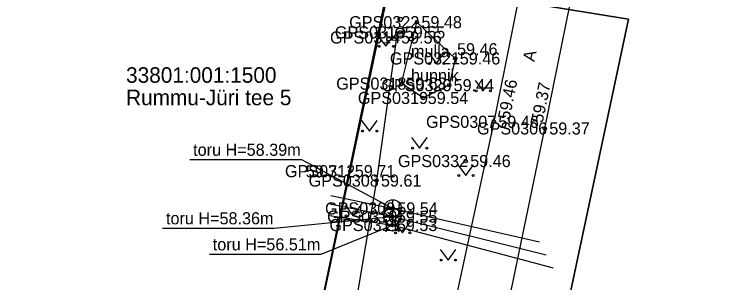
# Model space of a CAD drawing. Extents: x 551623 to 559850, y 6561220 to 6567135.
# Drawn here: x 556578.09 to 556620.14, y 6562721.8 to 6562737.32 of the extents above; entities that cross this region are included whole.
import ezdxf

# ---------------------------------------------------------------- set-up
doc = ezdxf.new("R2010")
doc.units = 0
for name, color, linetype in [('AED', 7, 'Continuous'), ('HALJASTUS', 7, 'Continuous'), ('KKAEV', 7, 'Continuous'), ('KORGUS-EH2000', 7, 'Continuous'), ('KTRASS', 7, 'Continuous'), ('MOOTKORG-EH2000', 7, 'Continuous'), ('MOOTMPUNKT', 7, 'Continuous'), ('MOOTNR', 7, 'Continuous'), ('MOOTPIIR', 7, 'Continuous'), ('PIIR', 7, 'Continuous'), ('PUU', 7, 'Continuous'), ('SKTRASS', 7, 'Continuous'), ('TEE', 7, 'Continuous'), ('VKAEV', 7, 'Continuous'), ('VTRASS', 7, 'Continuous')]:
    doc.layers.add(name, color=color, linetype=linetype)

msp = doc.modelspace()

# ---------------------------------------------------------------- linework, layer by layer
at = {"layer": 'AED'}
for points in [[(556595.351, 6562717.98), (556597.514, 6562728.248), (556599.844, 6562739.348), (556599.33, 6562739.442)], [(556600.192, 6562735.993), (556599.024, 6562727.701), (556597.557, 6562719.042)]]:
    msp.add_lwpolyline(points, dxfattribs=at)
at = {"layer": 'HALJASTUS'}
for p, q in [((556599.113, 6562736.085), (556599.576, 6562735.478)), ((556599.576, 6562735.478), (556600.022, 6562736.085)), ((556602.042, 6562735.093), (556602.505, 6562734.486)), ((556602.505, 6562734.486), (556602.951, 6562735.093)), ((556604.735, 6562733.502), (556605.198, 6562732.895)), ((556605.198, 6562732.895), (556605.644, 6562733.502)), ((556598.154, 6562731.177), (556598.617, 6562730.571)), ((556598.617, 6562730.571), (556599.063, 6562731.177)), ((556601.058, 6562730.191), (556601.521, 6562729.584)), ((556601.521, 6562729.584), (556601.967, 6562730.191)), ((556603.725, 6562728.605), (556604.189, 6562727.998)), ((556604.189, 6562727.998), (556604.634, 6562728.605)), ((556597.215, 6562726.266), (556597.679, 6562725.66)), ((556597.679, 6562725.66), (556598.124, 6562726.266)), ((556600.073, 6562725.289), (556600.537, 6562724.682)), ((556600.537, 6562724.682), (556600.982, 6562725.289)), ((556602.716, 6562723.708), (556603.18, 6562723.101)), ((556603.18, 6562723.101), (556603.625, 6562723.708))]:
    msp.add_line(p, q, dxfattribs=at)
msp.add_lwpolyline([(556600.48, 6562733.319), (556601.367, 6562736.877), (556603.585, 6562734.777), (556603.23, 6562733.227), (556601.731, 6562732.487), (556600.48, 6562733.319)], dxfattribs=at)
for centre in [(556599.175, 6562735.478), (556600.004, 6562735.478), (556602.104, 6562734.486), (556602.933, 6562734.486), (556604.797, 6562732.895), (556605.626, 6562732.895), (556598.216, 6562730.571), (556599.045, 6562730.571), (556601.12, 6562729.584), (556601.949, 6562729.584), (556603.788, 6562727.998), (556604.617, 6562727.998), (556597.278, 6562725.66), (556598.106, 6562725.66), (556600.136, 6562724.682), (556600.964, 6562724.682), (556602.779, 6562723.101), (556603.607, 6562723.101)]:
    msp.add_circle(centre, 0.055, dxfattribs=at)
at = {"layer": 'KKAEV'}
for p, q in [((556599.972, 6562725.591), (556599.972, 6562726.591)), ((556599.472, 6562726.091), (556600.472, 6562726.091)), ((556599.949, 6562725.116), (556599.949, 6562726.116)), ((556599.449, 6562725.616), (556600.449, 6562725.616))]:
    msp.add_line(p, q, dxfattribs=at)
for centre in [(556599.972, 6562726.091), (556599.949, 6562725.616)]:
    msp.add_circle(centre, 0.5, dxfattribs=at)
at = {"layer": 'KORGUS-EH2000'}
for centre in [(556603.585, 6562734.777), (556605.816, 6562731.106), (556608.762, 6562730.722), (556597.514, 6562728.248)]:
    msp.add_circle(centre, 0.1, dxfattribs=at)
at = {"layer": 'KTRASS'}
for points in [[(556596.334, 6562726.353), (556599.949, 6562725.616), (556608.85, 6562723.397)], [(556586.652, 6562724.948), (556593.119, 6562724.948), (556599.949, 6562725.616)]]:
    msp.add_lwpolyline(points, dxfattribs=at)
at = {"layer": 'MOOTMPUNKT'}
for centre in [(556601.367, 6562736.877), (556600.192, 6562735.993), (556600.401, 6562736.288), (556603.585, 6562734.777), (556600.48, 6562733.319), (556603.23, 6562733.227), (556601.731, 6562732.487), (556605.816, 6562731.106), (556608.762, 6562730.722), (556604.188, 6562728.834), (556597.514, 6562728.248), (556599.024, 6562727.701), (556599.972, 6562726.091), (556599.949, 6562725.616), (556599.946, 6562725.128)]:
    msp.add_circle(centre, 0.1, dxfattribs=at)
at = {"layer": 'MOOTPIIR'}
for points in [[(556618.715, 6562822.195), (556606.273, 6562747.18), (556599.844, 6562739.348), (556593.96, 6562711.51), (556588.43, 6562685.07), (556587.797, 6562685.099), (556586.503, 6562677.711), (556584.378, 6562665.61), (556582.242, 6562658.609), (556579.58, 6562644.209), (556576.324, 6562628.772), (556574.251, 6562619.959), (556568.733, 6562591.002), (556565.624, 6562580.56), (556564.07, 6562571.452), (556562.761, 6562565.324), (556562.362, 6562564.746), (556561.89, 6562558.297), (556552.726, 6562513.925), (556552.161, 6562514.02), (556543.863, 6562474.66)], [(556556.888, 6562482.698), (556561.272, 6562503.736), (556564.4, 6562519.072), (556568.187, 6562537.349), (556571.081, 6562553.531), (556572.069, 6562561.354), (556574.404, 6562572.858), (556576.101, 6562580.855), (556579.421, 6562594.083), (556583.237, 6562611.088), (556584.29, 6562616.041), (556587.083, 6562629.028), (556588.849, 6562637.213), (556592.933, 6562656.038), (556598.687, 6562681.695), (556602.285, 6562698.066), (556604.36, 6562708.434), (556605.991, 6562717.328), (556608.762, 6562730.722), (556610.742, 6562740.429), (556615.494, 6562765.342), (556618.725, 6562784.886)]]:
    msp.add_lwpolyline(points, dxfattribs=at)
at = {"layer": 'PIIR'}
msp.add_lwpolyline([(556710.03, 6562313.25), (556617.42, 6562320.13), (556533.07, 6562326.41), (556527.9, 6562326.79), (556528.51, 6562329.75), (556582.07, 6562589.19), (556598.38, 6562665.28), (556613.6, 6562737.05), (556599.77, 6562739.31), (556564.04, 6562745.3), (556527.58, 6562751.46), (556484.67, 6562758.65), (556443.66, 6562765.51), (556431.83, 6562767.5), (556389.83, 6562774.53)], dxfattribs=at)
for points in [[(556558.5, 6562718.73), (556564.04, 6562745.3), (556599.77, 6562739.31), (556593.96, 6562711.51), (556577.9, 6562714.75), (556577.8, 6562714.3), (556571.97, 6562715.53), (556572.04, 6562716.01)], [(556599.77, 6562739.31), (556613.6, 6562737.05), (556598.38, 6562665.28), (556582.07, 6562589.19), (556528.51, 6562329.75), (556527.9, 6562326.79), (556533.07, 6562326.41), (556532.21, 6562322.88), (556529.17, 6562310.34), (556520.17, 6562273.55), (556523.22, 6562261.92), (556489.06, 6562281.04), (556502.86, 6562283.59), (556510.45, 6562310.26), (556519.14, 6562350.21), (556529.77, 6562402.46), (556539.62, 6562450.85), (556543.81, 6562471.43), (556552.64, 6562513.89), (556561.6, 6562556.55), (556566.59, 6562580.45), (556577.04, 6562630.35), (556588.43, 6562685.07), (556593.96, 6562711.51)]]:
    msp.add_lwpolyline(points, close=True, dxfattribs=at)
at = {"layer": 'PUU'}
for centre, radius in [((556600.401, 6562737.038), 0.125), ((556600.401, 6562736.288), 0.25), ((556599.751, 6562735.913), 0.125), ((556601.051, 6562735.913), 0.125)]:
    msp.add_circle(centre, radius, dxfattribs=at)
at = {"layer": 'SKTRASS'}
for points in [[(556588.224, 6562728.917), (556594.691, 6562728.917), (556599.972, 6562726.091)], [(556596.388, 6562726.831), (556599.972, 6562726.091), (556608.455, 6562724.153)]]:
    msp.add_lwpolyline(points, dxfattribs=at)
at = {"layer": 'TEE'}
for points in [[(556610.742, 6562740.429), (556607.828, 6562741.135), (556605.816, 6562731.106), (556603.031, 6562718.195), (556600.721, 6562709.262), (556599.213, 6562708.52), (556597.805, 6562707.675), (556596.119, 6562706.718), (556593.239, 6562707.303), (556593.066, 6562707.147)], [(556556.888, 6562482.698), (556561.272, 6562503.736), (556564.4, 6562519.072), (556568.187, 6562537.349), (556571.081, 6562553.531), (556572.069, 6562561.354), (556574.404, 6562572.858), (556576.101, 6562580.855), (556579.421, 6562594.083), (556583.237, 6562611.088), (556584.29, 6562616.041), (556587.083, 6562629.028), (556588.849, 6562637.213), (556592.933, 6562656.038), (556598.687, 6562681.695), (556602.285, 6562698.066), (556604.36, 6562708.434), (556605.991, 6562717.328), (556608.762, 6562730.722), (556610.742, 6562740.429)]]:
    msp.add_lwpolyline(points, dxfattribs=at)
at = {"layer": 'VKAEV'}
for p, q in [((556599.699, 6562724.88), (556599.559, 6562724.74)), ((556599.596, 6562725.128), (556600.296, 6562725.128)), ((556600.194, 6562724.88), (556600.334, 6562724.74))]:
    msp.add_line(p, q, dxfattribs=at)
msp.add_circle((556599.946, 6562725.128), 0.35, dxfattribs=at)
at = {"layer": 'VTRASS'}
for points in [[(556596.319, 6562725.675), (556599.946, 6562725.128), (556609.24, 6562722.649)], [(556589.36, 6562723.439), (556595.827, 6562723.439), (556599.946, 6562725.128)]]:
    msp.add_lwpolyline(points, dxfattribs=at)

# ---------------------------------------------------------------- texts
at = {"layer": 'HALJASTUS'}
for s, p in [('mulla', (556601.025, 6562734.848)), ('hunnik', (556601.025, 6562733.448))]:
    msp.add_text(s, height=0.7, dxfattribs=at).set_placement(p)
at = {"layer": 'KORGUS-EH2000'}
for s, p in [(' 59.46', (556603.428, 6562734.961)), (' 59.71', (556594.678, 6562727.884))]:
    msp.add_text(s, height=0.7, dxfattribs=at).set_placement(p)
for s, rotation, p in [(' 59.46', 78.6611, (556606.674, 6562730.934)), (' 59.37', 78.4717, (556608.59, 6562730.757))]:
    msp.add_text(s, height=0.7, rotation=rotation, dxfattribs=at).set_placement(p)
at = {"layer": 'KTRASS'}
msp.add_text('toru H=58.36m', height=0.7, dxfattribs=at).set_placement((556586.853, 6562725.168))
at = {"layer": 'MOOTKORG-EH2000'}
for s, p in [(' 59.48', (556601.367, 6562736.527)), (' 59.55', (556600.401, 6562735.938)), (' 59.56', (556600.192, 6562735.643)), (' 59.46', (556603.585, 6562734.427)), (' 59.63', (556600.48, 6562732.969)), (' 59.44', (556603.23, 6562732.877)), (' 59.54', (556601.731, 6562732.137)), (' 59.46', (556605.816, 6562730.756)), (' 59.37', (556608.762, 6562730.372)), (' 59.46', (556604.188, 6562728.484)), (' 59.71', (556597.514, 6562727.898)), (' 59.61', (556599.024, 6562727.351)), (' 59.54', (556599.972, 6562725.741)), (' 59.55', (556599.949, 6562725.266)), (' 59.53', (556599.946, 6562724.778))]:
    msp.add_text(s, height=0.7, dxfattribs=at).set_placement(p)
at = {"layer": 'MOOTNR'}
for s, p in [('GPS0322 ', (556597.447, 6562736.527)), ('GPS0313 ', (556596.621, 6562735.938)), ('GPS0314 ', (556596.342, 6562735.643)), ('GPS0321 ', (556599.806, 6562734.427)), ('GPS0318 ', (556596.701, 6562732.969)), ('GPS0320 ', (556599.311, 6562732.877)), ('GPS0319 ', (556597.951, 6562732.137)), ('GPS0307 ', (556601.897, 6562730.756)), ('GPS0306 ', (556604.842, 6562730.372)), ('GPS0332 ', (556600.269, 6562728.484)), ('GPS0312 ', (556593.735, 6562727.898)), ('GPS0308 ', (556595.104, 6562727.351)), ('GPS0309 ', (556596.052, 6562725.741)), ('GPS0310 ', (556596.169, 6562725.266)), ('GPS0311 ', (556596.307, 6562724.778))]:
    msp.add_text(s, height=0.7, dxfattribs=at).set_placement(p)
at = {"layer": 'PIIR'}
for s, p in [('33801:001:1500', (556584.544, 6562733.366)), ('Rummu-Jüri tee 5', (556584.544, 6562732.066))]:
    msp.add_text(s, height=0.9, dxfattribs=at).set_placement(p)
at = {"layer": 'SKTRASS'}
msp.add_text('toru H=58.39m', height=0.7, dxfattribs=at).set_placement((556588.425, 6562729.137))
at = {"layer": 'TEE'}
msp.add_text('A', height=0.7, rotation=78.4324, dxfattribs=at).set_placement((556608.163, 6562734.558))
at = {"layer": 'VTRASS'}
msp.add_text('toru H=56.51m', height=0.7, dxfattribs=at).set_placement((556589.561, 6562723.659))

doc.saveas('drawing.dxf')
